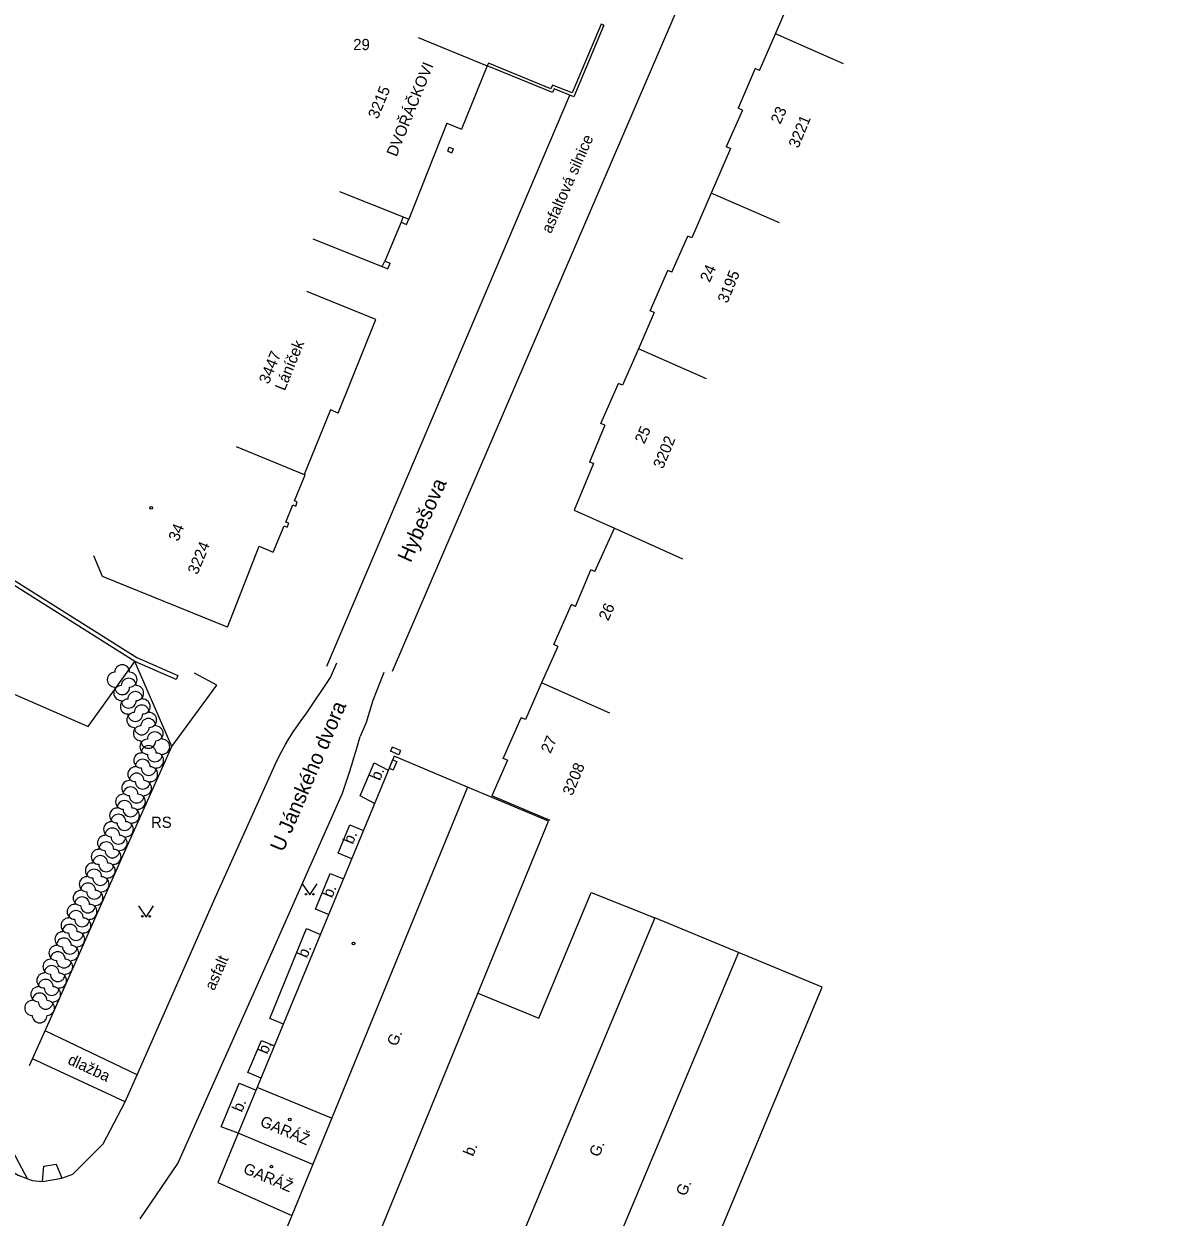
# Model space of a CAD drawing. Extents: x -584400 to -581602, y -1210894 to -1208793.
# Drawn here: x -582360 to -582284.2, y -1210020.9 to -1209940.8 of the extents above; entities that cross this region are included whole.
import ezdxf

# ---------------------------------------------------------------- set-up
doc = ezdxf.new("R2010")
doc.units = 0
for name, color, linetype in [('BUDOVY_MĚŘ', 7, 'Continuous'), ('NÁZVY_ULIC_TOK_SMĚR', 7, 'Continuous'), ('POMOC_POPIS', 7, 'Continuous'), ('ROZHRANÍ_PLOCH', 7, 'Continuous'), ('VÝŠKOPIS', 7, 'Continuous'), ('ZELEŇ', 7, 'Continuous'), ('ZN_BUDOV', 7, 'Continuous'), ('ZN_DOPLŇKOVÉ', 7, 'Continuous'), ('ZN_KULTUR', 7, 'Continuous'), ('Č_POPIS_EVID', 7, 'Continuous')]:
    doc.layers.add(name, color=color, linetype=linetype)

msp = doc.modelspace()

# ---------------------------------------------------------------- linework, layer by layer
at = {"layer": 'BUDOVY_MĚŘ'}
for points in [[(-582309.63, -1209941.51), (-582308.56, -1209939.06), (-582308.84, -1209938.94), (-582307.68, -1209936.29)], [(-582333.59, -1209941.76), (-582328.96, -1209943.65), (-582330.69, -1209947.9)], [(-582310.7, -1209943.96), (-582309.63, -1209941.51)], [(-582305.05, -1209943.51), (-582309.63, -1209941.51)], [(-582310.7, -1209943.96), (-582310.98, -1209943.84), (-582312.12, -1209946.5)], [(-582311.84, -1209946.62), (-582312.92, -1209949.08)], [(-582311.84, -1209946.62), (-582312.12, -1209946.5)], [(-582331.67, -1209947.5), (-582334.22, -1209953.93)], [(-582331.67, -1209947.5), (-582330.69, -1209947.9)], [(-582312.64, -1209949.2), (-582313.94, -1209952.2)], [(-582312.64, -1209949.2), (-582312.92, -1209949.08)], [(-582338.87, -1209952.09), (-582334.6, -1209953.78), (-582334.22, -1209953.93)], [(-582313.94, -1209952.2), (-582315.24, -1209955.19), (-582315.51, -1209955.07)], [(-582309.35, -1209954.18), (-582313.94, -1209952.2)], [(-582316.57, -1209957.5), (-582315.51, -1209955.07)], [(-582317.76, -1209960.2), (-582318.03, -1209960.08), (-582316.84, -1209957.38)], [(-582316.57, -1209957.5), (-582316.84, -1209957.38)], [(-582338.97, -1209966.95), (-582336.43, -1209960.67), (-582341.06, -1209958.8)], [(-582317.76, -1209960.2), (-582318.82, -1209962.64)], [(-582318.82, -1209962.64), (-582319.89, -1209965.08), (-582320.16, -1209964.96)], [(-582314.24, -1209964.64), (-582318.82, -1209962.64)], [(-582321.06, -1209967.76), (-582321.33, -1209967.64), (-582320.16, -1209964.96)], [(-582338.97, -1209966.95), (-582339.48, -1209966.74), (-582341.23, -1209971.06)], [(-582321.06, -1209967.76), (-582322.1, -1209970.23)], [(-582345.81, -1209969.18), (-582341.23, -1209971.06)], [(-582321.82, -1209970.34), (-582322.1, -1209970.23)], [(-582341.9, -1209972.83), (-582341.18, -1209971.08)], [(-582341.23, -1209971.06), (-582341.18, -1209971.08)], [(-582321.82, -1209970.34), (-582323.12, -1209973.45), (-582320.41, -1209974.67)], [(-582342.48, -1209974.26), (-582342.01, -1209973.1)], [(-582342.01, -1209973.1), (-582341.8, -1209973.18)], [(-582341.7, -1209972.91), (-582341.9, -1209972.83)], [(-582341.8, -1209973.18), (-582341.7, -1209972.91)], [(-582342.28, -1209974.34), (-582342.48, -1209974.26)], [(-582343.31, -1209976.27), (-582342.59, -1209974.52)], [(-582342.59, -1209974.52), (-582342.38, -1209974.61)], [(-582342.38, -1209974.61), (-582342.28, -1209974.34)], [(-582321.73, -1209977.58), (-582320.41, -1209974.67)], [(-582320.41, -1209974.67), (-582315.85, -1209976.72)], [(-582346.39, -1209981.3), (-582344.26, -1209975.88)], [(-582344.26, -1209975.88), (-582343.31, -1209976.27)], [(-582354.78, -1209977.9), (-582355.35, -1209976.52)], [(-582323.04, -1209979.91), (-582322, -1209977.46)], [(-582321.73, -1209977.58), (-582322, -1209977.46)], [(-582346.39, -1209981.3), (-582354.78, -1209977.9)], [(-582324.23, -1209982.6), (-582324.5, -1209982.48), (-582323.31, -1209979.78)], [(-582323.04, -1209979.91), (-582323.31, -1209979.78)], [(-582324.23, -1209982.6), (-582325.31, -1209985.05)], [(-582325.31, -1209985.05), (-582326.4, -1209987.5), (-582326.68, -1209987.38)], [(-582320.74, -1209987.08), (-582325.31, -1209985.05)], [(-582327.6, -1209990.23), (-582327.88, -1209990.11), (-582326.68, -1209987.38)], [(-582335.33, -1209989.36), (-582335.44, -1209989.63)], [(-582334.78, -1209989.59), (-582335.33, -1209989.36)], [(-582335.2, -1209989.95), (-582345.66, -1210015.25)], [(-582335.31, -1209990.21), (-582335.53, -1209990.76)], [(-582334.89, -1209989.86), (-582335.44, -1209989.63)], [(-582335.31, -1209990.21), (-582335.03, -1209990.32)], [(-582330.28, -1209992.04), (-582335.2, -1209989.95)], [(-582334.78, -1209989.59), (-582334.89, -1209989.86)], [(-582327.6, -1209990.23), (-582328.65, -1209992.62)], [(-582335.53, -1209990.76), (-582335.26, -1209990.88)], [(-582335.03, -1209990.32), (-582335.26, -1209990.88)], [(-582342.07, -1210020.77), (-582343.12, -1210023.33), (-582337.68, -1210025.61), (-582324.84, -1209994.32), (-582330.28, -1209992.04)], [(-582330.28, -1209992.04), (-582342.07, -1210020.77)], [(-582324.73, -1209994.28), (-582328.65, -1209992.62)], [(-582312.1, -1210003.13), (-582317.72, -1210000.8), (-582329.5, -1210029), (-582323.93, -1210031.31)], [(-582312.1, -1210003.13), (-582323.93, -1210031.31)], [(-582323.93, -1210031.31), (-582318.26, -1210033.66), (-582306.48, -1210005.45), (-582312.1, -1210003.13)], [(-582339.4, -1210014.25), (-582344.39, -1210012.18)], [(-582345.66, -1210015.25), (-582347.04, -1210018.55)], [(-582340.66, -1210017.34), (-582345.66, -1210015.25)], [(-582347.04, -1210018.55), (-582342.07, -1210020.77)]]:
    msp.add_lwpolyline(points, dxfattribs=at)
at = {"layer": 'ROZHRANÍ_PLOCH'}
for points in [[(-582284.15, -1209935.19), (-582298.1, -1209919.52), (-582301.54, -1209917.37), (-582306.79, -1209917.9), (-582335.34, -1209984.27)], [(-582339.71, -1209983.93), (-582323.41, -1209945.62)], [(-582331.61, -1209949.39), (-582331.51, -1209949.12), (-582331.23, -1209949.22)], [(-582331.61, -1209949.39), (-582331.33, -1209949.49), (-582331.23, -1209949.22)], [(-582341.1, -1209987.11), (-582339.48, -1209984.68), (-582339.04, -1209983.71)], [(-582335.89, -1209984.35), (-582336.64, -1209986.23), (-582337.09, -1209987.71), (-582337.49, -1209988.63)], [(-582353.26, -1210013.14), (-582352.45, -1210011.33), (-582347.3, -1209999.66), (-582343.19, -1209990.51), (-582342.97, -1209990.06), (-582342.74, -1209989.62), (-582342.49, -1209989.18), (-582342.24, -1209988.75), (-582342.18, -1209988.66), (-582341.97, -1209988.33), (-582341.69, -1209987.92), (-582341.4, -1209987.51), (-582341.1, -1209987.11)], [(-582349.71, -1210017.28), (-582343.38, -1210003.08), (-582338.67, -1209992.45), (-582338.51, -1209991.98), (-582338.35, -1209991.5), (-582338.19, -1209991.03), (-582338.06, -1209990.61), (-582338.04, -1209990.55), (-582337.9, -1209990.07), (-582337.76, -1209989.59), (-582337.62, -1209989.11), (-582337.49, -1209988.63)], [(-582336.52, -1209993.13), (-582337.48, -1209992.62), (-582336.54, -1209990.41), (-582335.6, -1209990.91)], [(-582338.05, -1209996.84), (-582338.95, -1209996.47), (-582338.18, -1209994.56), (-582337.26, -1209994.94)], [(-582339.6, -1210000.59), (-582340.49, -1210000.22), (-582339.49, -1209997.83), (-582338.61, -1209998.19)], [(-582329.58, -1210005.86), (-582325.49, -1210007.54), (-582321.98, -1209999.11), (-582317.72, -1210000.8)], [(-582342.63, -1210007.93), (-582343.54, -1210007.55), (-582341.08, -1210001.53), (-582340.15, -1210001.92)], [(-582352.45, -1210011.33), (-582358.62, -1210008.39)], [(-582344.13, -1210011.55), (-582345.03, -1210011.18), (-582344.11, -1210009.04), (-582343.24, -1210009.4)], [(-582353.26, -1210013.14), (-582359.47, -1210010.27)], [(-582345.66, -1210015.25), (-582346.82, -1210014.82), (-582345.61, -1210011.89), (-582344.47, -1210012.36)], [(-582368.64, -1210013.24), (-582366.94, -1210014.22), (-582360.43, -1210018.07), (-582359.5, -1210018.42), (-582358.8, -1210018.48)], [(-582354.72, -1210015.96), (-582353.26, -1210013.14)], [(-582358.8, -1210018.48), (-582357.5, -1210018.26), (-582356.76, -1210017.99), (-582354.72, -1210015.96)], [(-582358.8, -1210018.48), (-582358.71, -1210017.47), (-582357.88, -1210017.33), (-582357.5, -1210018.26)], [(-582352.25, -1210020.99), (-582349.71, -1210017.28)]]:
    msp.add_lwpolyline(points, dxfattribs=at)
at = {"layer": 'VÝŠKOPIS'}
msp.add_lwpolyline([(-582370.86, -1210005.83), (-582364.14, -1210010.2), (-582359.81, -1210018.34)], dxfattribs=at)
at = {"layer": 'ZELEŇ'}
for points in [[(-582391.51, -1209959.05), (-582394.48, -1209965.78), (-582390.85, -1209967.36), (-582392.84, -1209971.82), (-582385.72, -1209975), (-582374.18, -1209979.91), (-582355.73, -1209987.97), (-582352.6, -1209983.62)], [(-582350.11, -1209989.32), (-582347.11, -1209985.19), (-582348.59, -1209984.39)]]:
    msp.add_lwpolyline(points, dxfattribs=at)
for centre in [(-582353.45, -1209984.83), (-582353.01, -1209985.73), (-582352.57, -1209986.63), (-582352.14, -1209987.53), (-582351.7, -1209988.43), (-582351.26, -1209989.33), (-582351.67, -1209990.25), (-582352.07, -1209991.17), (-582352.48, -1209992.1), (-582352.89, -1209993.02), (-582353.29, -1209993.94), (-582353.7, -1209994.86), (-582354.11, -1209995.78), (-582354.52, -1209996.71), (-582354.92, -1209997.63), (-582355.33, -1209998.55), (-582355.74, -1209999.47), (-582356.14, -1210000.4), (-582356.55, -1210001.32), (-582356.96, -1210002.24), (-582357.36, -1210003.16), (-582357.77, -1210004.08), (-582358.18, -1210005.01), (-582358.58, -1210005.93), (-582358.99, -1210006.85)]:
    msp.add_circle(centre, 0.0005, dxfattribs=at)
for centre, start, end in [((-582353.45, -1209984.33), 0, 179.99999), ((-582353.95, -1209984.83), 89.99999, 269.99999), ((-582352.95, -1209984.83), 270, 89.99999), ((-582353.51, -1209985.73), 89.99999, 269.99999), ((-582353.45, -1209985.33), 179.99999, 359.99999), ((-582353.01, -1209985.23), 0, 179.99999), ((-582352.51, -1209985.73), 270, 89.99999), ((-582353.07, -1209986.63), 89.99999, 269.99999), ((-582353.01, -1209986.23), 179.99999, 359.99999), ((-582352.57, -1209986.13), 0, 179.99999), ((-582352.07, -1209986.63), 270, 89.99999), ((-582352.64, -1209987.53), 89.99999, 269.99999), ((-582352.14, -1209987.03), 0, 179.99999), ((-582351.64, -1209987.53), 270, 89.99999), ((-582352.57, -1209987.13), 179.99999, 359.99999), ((-582351.7, -1209987.93), 0, 179.99999), ((-582352.2, -1209988.43), 89.99999, 269.99999), ((-582352.14, -1209988.03), 179.99999, 359.99999), ((-582351.26, -1209988.83), 0, 179.99999), ((-582351.2, -1209988.43), 270, 89.99999), ((-582351.76, -1209989.33), 89.99999, 269.99999), ((-582351.7, -1209988.93), 179.99999, 359.99999), ((-582351.67, -1209989.75), 0, 179.99999), ((-582350.76, -1209989.33), 270, 89.99999), ((-582352.17, -1209990.25), 89.99999, 269.99999), ((-582352.07, -1209990.67), 0, 179.99999), ((-582351.26, -1209989.83), 179.99999, 359.99999), ((-582351.17, -1209990.25), 270, 89.99999), ((-582352.57, -1209991.17), 89.99999, 269.99999), ((-582351.67, -1209990.75), 179.99999, 359.99999), ((-582351.57, -1209991.17), 270, 89.99999), ((-582352.98, -1209992.1), 89.99999, 269.99999), ((-582352.48, -1209991.6), 0, 179.99999), ((-582352.07, -1209991.67), 179.99999, 359.99999), ((-582351.98, -1209992.1), 270, 89.99999), ((-582353.39, -1209993.02), 89.99999, 269.99999), ((-582352.89, -1209992.52), 0, 179.99999), ((-582352.48, -1209992.6), 179.99999, 359.99999), ((-582352.39, -1209993.02), 270, 89.99999), ((-582353.79, -1209993.94), 89.99999, 269.99999), ((-582353.29, -1209993.44), 0, 179.99999), ((-582352.79, -1209993.94), 270, 89.99999), ((-582353.7, -1209994.36), 0, 179.99999), ((-582352.89, -1209993.52), 179.99999, 359.99999), ((-582354.2, -1209994.86), 89.99999, 269.99999), ((-582354.11, -1209995.28), 0, 179.99999), ((-582353.29, -1209994.44), 179.99999, 359.99999), ((-582353.2, -1209994.86), 270, 89.99999), ((-582354.61, -1209995.78), 89.99999, 269.99999), ((-582354.52, -1209996.21), 0, 179.99999), ((-582353.7, -1209995.36), 179.99999, 359.99999), ((-582353.61, -1209995.78), 270, 89.99999), ((-582355.02, -1209996.71), 89.99999, 269.99999), ((-582354.92, -1209997.13), 0, 179.99999), ((-582354.11, -1209996.28), 179.99999, 359.99999), ((-582354.02, -1209996.71), 270, 89.99999), ((-582355.42, -1209997.63), 89.99999, 269.99999), ((-582354.52, -1209997.21), 179.99999, 359.99999), ((-582354.42, -1209997.63), 270, 89.99999), ((-582355.83, -1209998.55), 89.99999, 269.99999), ((-582355.33, -1209998.05), 0, 179.99999), ((-582354.92, -1209998.13), 179.99999, 359.99999), ((-582354.83, -1209998.55), 270, 89.99999), ((-582356.24, -1209999.47), 89.99999, 269.99999), ((-582355.74, -1209998.97), 0, 179.99999), ((-582355.33, -1209999.05), 179.99999, 359.99999), ((-582355.24, -1209999.47), 270, 89.99999), ((-582356.14, -1209999.9), 0, 179.99999), ((-582356.64, -1210000.4), 89.99999, 269.99999), ((-582356.55, -1210000.82), 0, 179.99999), ((-582355.74, -1209999.97), 179.99999, 359.99999), ((-582355.64, -1210000.4), 270, 89.99999), ((-582357.05, -1210001.32), 89.99999, 269.99999), ((-582356.96, -1210001.74), 0, 179.99999), ((-582356.14, -1210000.9), 179.99999, 359.99999), ((-582356.05, -1210001.32), 270, 89.99999), ((-582357.46, -1210002.24), 89.99999, 269.99999), ((-582357.36, -1210002.66), 0, 179.99999), ((-582356.55, -1210001.82), 179.99999, 359.99999), ((-582356.46, -1210002.24), 270, 89.99999), ((-582357.86, -1210003.16), 89.99999, 269.99999), ((-582357.77, -1210003.58), 0, 179.99999), ((-582356.96, -1210002.74), 179.99999, 359.99999), ((-582356.86, -1210003.16), 270, 89.99999), ((-582358.27, -1210004.08), 89.99999, 269.99999), ((-582357.36, -1210003.66), 179.99999, 359.99999), ((-582357.27, -1210004.08), 270, 89.99999), ((-582358.68, -1210005.01), 89.99999, 269.99999), ((-582358.18, -1210004.51), 0, 179.99999), ((-582357.77, -1210004.58), 179.99999, 359.99999), ((-582357.68, -1210005.01), 270, 89.99999), ((-582359.08, -1210005.93), 89.99999, 269.99999), ((-582358.58, -1210005.43), 0, 179.99999), ((-582358.08, -1210005.93), 270, 89.99999), ((-582358.99, -1210006.35), 0, 179.99999), ((-582358.18, -1210005.51), 179.99999, 359.99999), ((-582359.49, -1210006.85), 89.99999, 269.99999), ((-582358.58, -1210006.43), 179.99999, 359.99999), ((-582358.49, -1210006.85), 270, 89.99999), ((-582358.99, -1210007.35), 179.99999, 359.99999)]:
    msp.add_arc(centre, 0.5, start, end, dxfattribs=at)
at = {"layer": 'ZN_BUDOV'}
for centre in [(-582351.5, -1209973.3), (-582337.93, -1210002.53), (-582342.21, -1210014.33), (-582343.44, -1210017.49)]:
    msp.add_circle(centre, 0.0875, dxfattribs=at)
at = {"layer": 'ZN_DOPLŇKOVÉ'}
for points in [[(-582321.13, -1209940.93), (-582321.31, -1209940.85), (-582323.25, -1209945.47), (-582324.57, -1209944.95), (-582324.69, -1209945.19), (-582328.88, -1209943.47), (-582328.96, -1209943.65)], [(-582321.13, -1209940.93), (-582323.14, -1209945.73), (-582324.47, -1209945.2), (-582324.59, -1209945.44), (-582328.96, -1209943.65)], [(-582334.74, -1209954.14), (-582335.84, -1209956.75)], [(-582334.6, -1209953.78), (-582334.74, -1209954.14), (-582334.38, -1209954.3), (-582334.22, -1209953.93)], [(-582340.65, -1209955.27), (-582336, -1209957.11)], [(-582336, -1209957.11), (-582335.84, -1209956.75), (-582335.47, -1209956.9)], [(-582336, -1209957.11), (-582335.63, -1209957.27), (-582335.47, -1209956.9)], [(-582349.71, -1209984.55), (-582349.83, -1209984.82), (-582352.6, -1209983.62), (-582360.72, -1209978.5), (-582364.75, -1209975.93), (-582364.59, -1209975.68)], [(-582364.59, -1209975.68), (-582360.56, -1209978.25), (-582352.46, -1209983.35), (-582349.71, -1209984.55)], [(-582358.35, -1210007.79), (-582353.67, -1209997.24), (-582350.11, -1209989.32), (-582352.6, -1209983.62)], [(-582359.66, -1210010.7), (-582358.35, -1210007.79)]]:
    msp.add_lwpolyline(points, dxfattribs=at)
at = {"layer": 'ZN_KULTUR'}
for points in [[(-582341.37, -1209998.52), (-582340.87, -1209999.27), (-582340.37, -1209998.52)], [(-582352.35, -1210000), (-582351.85, -1210000.75), (-582351.35, -1210000)]]:
    msp.add_lwpolyline(points, dxfattribs=at)
for centre in [(-582341.12, -1209999.22), (-582340.62, -1209999.22), (-582352.1, -1210000.7), (-582351.6, -1210000.7)]:
    msp.add_circle(centre, 0.05, dxfattribs=at)

# ---------------------------------------------------------------- texts
at = {"layer": 'NÁZVY_ULIC_TOK_SMĚR'}
for s, rotation, p in [('Hybešova', 65.78948, (-582334.1, -1209977.03)), ('U Jánského dvora', 66.7285, (-582342.65, -1209996.44))]:
    msp.add_text(s, height=1, rotation=rotation, dxfattribs=at).set_placement(p)
at = {"layer": 'POMOC_POPIS'}
for s, rotation, p in [('DVOŘÁČKOVI', 67.97571, (-582335.05, -1209949.8)), ('asfaltová silnice', 66.15296, (-582324.68, -1209954.95)), ('Láníček', 67.97869, (-582342.54, -1209965.5)), ('b.', 67.53792, (-582336.16, -1209991.65)), ('b.', 67.53792, (-582337.98, -1209995.92)), ('b.', 67.53792, (-582339.37, -1209999.52)), ('b.', 67.53792, (-582341.05, -1210003.55)), ('asfalt', 66.18803, (-582347.27, -1210005.73)), ('G.', 67.68797, (-582335.03, -1210009.47)), ('b.', 67.53792, (-582343.71, -1210010)), ('dlažba', 335.21303, (-582357.16, -1210010.58)), ('b.', 67.53792, (-582345.42, -1210013.89)), ('GARÁŽ', 337.30621, (-582344.26, -1210014.74)), ('b.', 67.68797, (-582329.91, -1210016.85)), ('G.', 67.68797, (-582321.46, -1210016.9)), ('GARÁŽ', 337.30621, (-582345.39, -1210017.9)), ('G.', 67.68797, (-582315.64, -1210019.52))]:
    msp.add_text(s, height=0.75, rotation=rotation, dxfattribs=at).set_placement(p)
msp.add_text('RS', height=0.75, dxfattribs=at).set_placement((-582351.52, -1209994.77))
at = {"layer": 'Č_POPIS_EVID'}
msp.add_text('29', height=0.75, dxfattribs=at).set_placement((-582337.95, -1209942.6))
for s, rotation, p in [('3215', 67.52371, (-582336.3, -1209947.27)), ('23', 65.81944, (-582309.3, -1209947.62)), ('3221', 67.52371, (-582308.09, -1209949.23)), ('24', 65.81944, (-582314.04, -1209958.23)), ('3195', 67.52371, (-582312.85, -1209959.63)), ('3447', 67.52371, (-582343.62, -1209965.05)), ('25', 65.81944, (-582318.42, -1209969.06)), ('3202', 67.52371, (-582317.17, -1209970.74)), ('34', 67.94002, (-582349.69, -1209975.6)), ('3224', 67.52371, (-582348.4, -1209977.83)), ('26', 65.81944, (-582320.84, -1209980.93)), ('27', 65.81944, (-582324.72, -1209989.83)), ('3208', 67.52371, (-582323.25, -1209992.66))]:
    msp.add_text(s, height=0.75, rotation=rotation, dxfattribs=at).set_placement(p)

doc.saveas('drawing.dxf')
